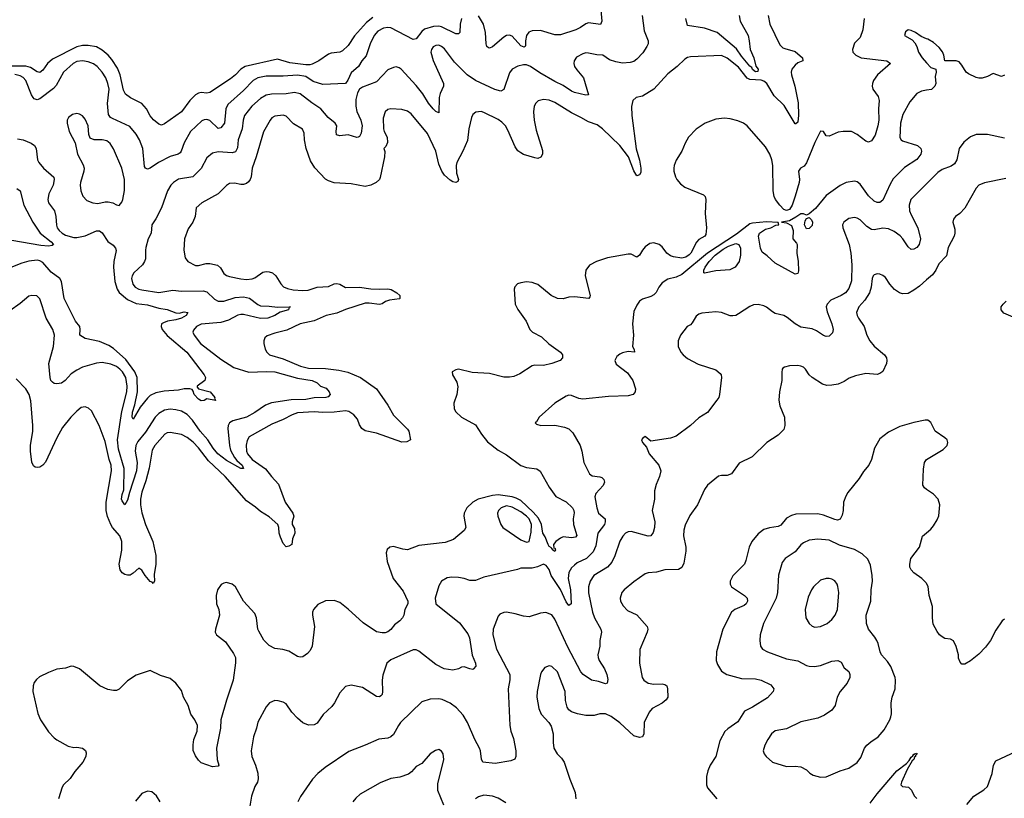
# Model space of a CAD drawing. Header units: inches. Extents: x 1173000 to 1307049, y 522583 to 678455.
# Tile 337 of 617: x 1283586 to 1290550, y 541235 to 546741. Entities that reach past the tile are written whole.
import ezdxf

# ---------------------------------------------------------------- set-up
doc = ezdxf.new("R2010")
doc.units = ezdxf.units.IN
doc.header["$MEASUREMENT"] = 0
doc.layers.add('B2584', color=7, linetype='Continuous')
doc.layers.add('B2594', color=7, linetype='Continuous')

msp = doc.modelspace()

# ---------------------------------------------------------------- linework, layer by layer
at = {"layer": 'B2584', "color": 5}
for points, elevation in [([(1287694.4, 546834.4), (1287704.4, 546730), (1287693.3, 546706.7), (1287610, 546719.2), (1287590, 546712.4), (1287553.4, 546686.6), (1287519.3, 546670), (1287410, 546632.5), (1287370, 546633.7), (1287270, 546664.7), (1287210, 546662.9), (1287186.9, 546653.1), (1287171.1, 546630), (1287163, 546590), (1287163.8, 546556.2), (1287162, 546550), (1287153.2, 546546.8), (1287130, 546554.7), (1287070, 546623), (1287050, 546631.5), (1287030, 546628.4), (1287010, 546617.2), (1286930, 546547.9), (1286910, 546538.5), (1286902, 546542), (1286890.7, 546550.7), (1286884.2, 546570), (1286881.5, 546650), (1286866.7, 546710), (1286830, 546767.4)], 840), ([(1286084.5, 546755.5), (1286038.7, 546721.3), (1285954, 546626), (1285910, 546558.7), (1285870, 546520.5), (1285850, 546511.6), (1285790, 546503.6), (1285770, 546496.2), (1285701.1, 546450), (1285654.9, 546425.1), (1285638.7, 546421.3), (1285610, 546420.9), (1285496.5, 546436.5), (1285410, 546462.1), (1285181.1, 546410), (1285150.2, 546390), (1285112, 546350), (1285076.9, 546323.1), (1284930, 546226.6), (1284910, 546220.7), (1284870, 546225.4), (1284850, 546220.8), (1284830, 546208.6), (1284788.9, 546170), (1284730.1, 546089.9), (1284610, 546004.2), (1284590, 545995.8), (1284570, 546002.6), (1284532, 546032), (1284510, 546060.5), (1284484.4, 546110), (1284450, 546147.7), (1284370, 546188.8), (1284334.2, 546214.2), (1284321.5, 546241.5), (1284298, 546350), (1284277.2, 546397.2), (1284238.1, 546458.1), (1284211.8, 546490), (1284170, 546524.7), (1284130, 546547.7), (1284070, 546558.5), (1284030, 546557.5), (1283990, 546548.4), (1283819.6, 546460.4), (1283783.5, 546430), (1283750, 546382.7), (1283730, 546368), (1283710, 546372.8), (1283662.8, 546402.8), (1283630, 546411.8), (1283510, 546411.3)], 820), ([(1287989.3, 546769.3), (1288002.2, 546662.2), (1288031.6, 546590), (1288030.3, 546570), (1288022.3, 546550), (1287994.2, 546505.8), (1287950, 546460.5), (1287930, 546446), (1287902.6, 546437.4), (1287850, 546434.1), (1287801.6, 546441.6), (1287757.6, 546457.6), (1287710, 546490.7), (1287667.8, 546492.2), (1287610, 546504.8), (1287590, 546505.7), (1287570, 546500.3), (1287524.4, 546475.6), (1287506.9, 546450), (1287505.4, 546430), (1287511.1, 546410), (1287525.4, 546385.4), (1287572.6, 546330), (1287610, 546209), (1287590, 546206), (1287510, 546226.3), (1287490, 546235.4), (1287430, 546275.4), (1287370, 546303.2), (1287264.1, 546364.1), (1287199.7, 546410), (1287170, 546421.2), (1287150, 546421.8), (1287110, 546412.9), (1287068.7, 546390), (1287050, 546364.5), (1287010, 546246), (1286990, 546236.1), (1286947.6, 546247.6), (1286810, 546309.8), (1286750, 546349.8), (1286660.7, 546440.7), (1286590, 546533.8), (1286570, 546551.4), (1286550, 546559.4), (1286530, 546558.2), (1286511, 546549), (1286498.2, 546530), (1286495, 546510), (1286510, 546453), (1286582.6, 546290), (1286584.7, 546270), (1286561.2, 546218.8), (1286554.1, 546190), (1286550, 546082.7), (1286530, 546091.3), (1286510, 546109.8), (1286478.6, 546150), (1286436.9, 546216.9), (1286390, 546276.1), (1286284.5, 546390), (1286270, 546400.6), (1286250, 546406.3), (1286230, 546403.2), (1286190, 546385), (1286110, 546302), (1286010, 546263.1), (1285990, 546249.8), (1285975.4, 546224.6), (1285963.4, 546176.6), (1285962.9, 546130), (1285971.7, 546091.7), (1285999.8, 546030), (1286009.4, 545990), (1286001.4, 545938.6), (1285990, 545913.6), (1285981, 545910), (1285970, 545907.2), (1285910, 545927.1), (1285850, 545920.4), (1285826.8, 545926.8), (1285823.9, 545950), (1285828.9, 545990), (1285818.2, 546010), (1285768.7, 546048.7), (1285716.8, 546110), (1285651.6, 546151.6), (1285570, 546217.3), (1285530, 546225.2), (1285470, 546217), (1285366.6, 546213.4), (1285330, 546206.2), (1285290, 546184), (1285228.5, 546130), (1285177.3, 546062.7), (1285167.2, 546030), (1285160.1, 545970), (1285131.8, 545890), (1285125.9, 545834.1), (1285113.3, 545806.7), (1285090, 545799.2), (1284990, 545805.7), (1284950, 545798), (1284910, 545764.2), (1284870.9, 545689.1), (1284810.4, 545630), (1284710, 545612.1), (1284674.4, 545590), (1284656.5, 545570), (1284631.8, 545530), (1284590.3, 545410), (1284550, 545332.7), (1284522, 545290), (1284517.4, 545230), (1284496.1, 545190), (1284479.6, 545130), (1284475.6, 545110), (1284475.8, 545050), (1284469, 545030), (1284453.8, 545006.2), (1284392.6, 544950), (1284381.2, 544930), (1284376.5, 544910), (1284386.7, 544870), (1284403.6, 544850), (1284430, 544835.2), (1284450, 544830.2), (1284570, 544812.7), (1284670, 544829.2), (1284730, 544820.3), (1284884, 544824), (1284910, 544815.2), (1284965.1, 544765.1), (1284990, 544749.5), (1285029.5, 544749.5), (1285110, 544777.2), (1285170, 544781.8), (1285211.1, 544771.1), (1285270, 544726.4), (1285290, 544717.3), (1285350, 544715.7), (1285410, 544707), (1285502, 544710), (1285493.2, 544706.8), (1285487.7, 544690), (1285427.5, 544672.5), (1285390.5, 544650), (1285341, 544630), (1285290, 544627.3), (1285170, 544656.1), (1285150, 544655.8), (1285130, 544650.6), (1285063.9, 544616.1), (1285010, 544599.9), (1284870, 544586.8), (1284838, 544570), (1284815.8, 544544.2), (1284812, 544530), (1284819.5, 544510), (1284866.2, 544450), (1285010, 544340.7), (1285101.5, 544281.5), (1285207.2, 544247.2), (1285330, 544253.6), (1285390.1, 544250.1), (1285550, 544206.1), (1285654.8, 544190), (1285690, 544172.2), (1285714, 544150), (1285754.8, 544134.8), (1285774.9, 544110), (1285782.6, 544090), (1285767.1, 544072.9), (1285751.3, 544070), (1285670, 544066), (1285610, 544055), (1285506.5, 544053.5), (1285368.3, 544031.7), (1285325.4, 544014.6), (1285250, 543963.2), (1285190.3, 543930), (1285094.8, 543905.2), (1285069.1, 543890.9), (1285059.8, 543870), (1285058.5, 543850), (1285070.1, 543730), (1285077.5, 543697.5), (1285104.7, 543644.7), (1285122.4, 543622.4), (1285159.6, 543590), (1285170, 543566.6), (1285150, 543566.9), (1285050, 543624.4), (1284988.6, 543670), (1284953.6, 543710), (1284917.5, 543770), (1284862.9, 543830), (1284808.3, 543908.3), (1284769.9, 543949.9), (1284731.3, 543971.3), (1284690, 543982.5), (1284650, 543986), (1284610, 543980.6), (1284570, 543957), (1284544.1, 543930), (1284476.7, 543823.3), (1284422.9, 543757.1), (1284408.9, 543730), (1284403.8, 543690), (1284416.4, 543610), (1284413.6, 543550), (1284363, 543397), (1284350, 543342.7), (1284330, 543309.2), (1284310, 543337.2), (1284307.6, 543350), (1284310, 543382.8), (1284323.9, 543416.1), (1284326, 543566), (1284284.7, 543704.7), (1284277.4, 543770), (1284307.7, 543970), (1284344.1, 544110), (1284346.8, 544150), (1284336.3, 544210), (1284314, 544250), (1284295.4, 544270), (1284270, 544289.2), (1284230, 544305.2), (1284170, 544315.8), (1284130, 544311.8), (1284030, 544282.7), (1283990, 544263.1), (1283950, 544235.3), (1283907.9, 544190), (1283881.6, 544170), (1283850, 544165.4), (1283830, 544169.2), (1283818.1, 544178.1), (1283806.8, 544190), (1283800.9, 544210), (1283792.7, 544310), (1283825.6, 544430), (1283832.8, 544510), (1283819.8, 544550), (1283774.2, 544630), (1283730, 544766.6), (1283707.2, 544787.2), (1283671.3, 544791.3), (1283650, 544785.1), (1283590, 544734.3), (1283517.4, 544682.6)], 860), ([(1288878.5, 546770), (1288891.2, 546710), (1288962.2, 546562.2), (1288982.8, 546542.8), (1288996.5, 546536.5), (1289070, 546516.5), (1289121.6, 546470), (1289126, 546450), (1289090, 546435.3), (1289070, 546419.3), (1289047.9, 546390), (1289042.5, 546370), (1289043.8, 546350), (1289067.8, 546270), (1289092.2, 546152.2), (1289093.8, 546066.2), (1289090, 546015.3), (1289074.6, 546005.4), (1289070, 546005.1), (1288993.4, 546133.4), (1288923, 546203), (1288871, 546290), (1288850, 546306.5), (1288830, 546313.6), (1288750, 546317.8), (1288730, 546326.9), (1288670, 546405.4), (1288590, 546469), (1288550, 546487.2), (1288330, 546477.7), (1288310, 546473), (1288290, 546461.6), (1288237.1, 546410), (1288170, 546358.7), (1288070, 546249.7), (1287990, 546199.6), (1287946, 546190), (1287923, 546170), (1287913.8, 546126.2), (1287915.9, 546064.1), (1287947.1, 545827.1), (1287970, 545747.3), (1287980.2, 545690), (1287979.3, 545660.7), (1287970, 545642.7), (1287950, 545636), (1287930, 545672), (1287891.3, 545770), (1287829.7, 545850), (1287708.3, 545970), (1287670, 545996.5), (1287610, 546017.4), (1287555.6, 546050), (1287490, 546081.2), (1287370, 546155.7), (1287330, 546170.7), (1287290, 546176.5), (1287253.9, 546166.1), (1287236.5, 546150), (1287225.8, 546130), (1287220.2, 546090), (1287224.6, 546030), (1287238.6, 545958.6), (1287284.9, 545815.1), (1287284, 545790), (1287272.5, 545767.5), (1287250, 545759.3), (1287230, 545762.7), (1287150, 545787.3), (1287130, 545798.4), (1287110, 545814), (1287090, 545840.9), (1287039.3, 545959.3), (1287021.1, 545990), (1286996.9, 546016.9), (1286970, 546035.8), (1286870, 546085.4), (1286850, 546091.1), (1286813.1, 546086.9), (1286790.3, 546069.7), (1286781.1, 546050), (1286763.2, 545970), (1286753.8, 545886.2), (1286721.5, 545810), (1286678.5, 545730), (1286672.7, 545710), (1286674.4, 545654.4), (1286690.4, 545609.6), (1286684.5, 545595.5), (1286670.3, 545589.7), (1286650, 545594.7), (1286630, 545606), (1286590, 545642.4), (1286570.7, 545670), (1286550, 545718.4), (1286529.1, 545810), (1286470, 545936.3), (1286355.7, 546075.7), (1286330, 546093.6), (1286290, 546105.3), (1286210.5, 546109.5), (1286190, 546104.5), (1286170, 546089.2), (1286156.5, 546043.5), (1286159, 545970), (1286163.6, 545950), (1286184.2, 545910), (1286188.3, 545871.7), (1286175.9, 545844.1), (1286162, 545830), (1286168.1, 545808.1), (1286165.8, 545770), (1286135.6, 545624.4), (1286130.2, 545609.8), (1286108.2, 545590), (1286070, 545570.9), (1286030, 545561.5), (1285930, 545581), (1285810, 545587.8), (1285770, 545600.5), (1285750, 545613.7), (1285672.6, 545692.6), (1285642.8, 545742.8), (1285611.9, 545830), (1285600.2, 545890), (1285599.4, 545939.4), (1285586.5, 545966.5), (1285523.5, 546003.5), (1285470, 546058.5), (1285450, 546064.7), (1285390, 546058.5), (1285370, 546046), (1285357.4, 546030), (1285310, 545947.3), (1285258.3, 545770), (1285230.2, 545690), (1285223.2, 545630), (1285216.5, 545610), (1285205.3, 545594.7), (1285190, 545581.5), (1285170, 545574.5), (1285150, 545574.5), (1285104.7, 545584.7), (1285070, 545581.5), (1285050, 545568.3), (1284990, 545509.6), (1284874.4, 545445.6), (1284834.8, 545410), (1284828.4, 545350), (1284810.2, 545309.8), (1284777.1, 545262.9), (1284752.8, 545190), (1284746.5, 545110), (1284756.5, 545056.5), (1284776.4, 545030), (1284830, 545003.6), (1284850, 545001.3), (1284904.5, 545015.5), (1284930, 545017.1), (1284985.2, 545005.2), (1285007, 544987), (1285030, 544947), (1285050, 544931.8), (1285070, 544924), (1285150, 544909.1), (1285190, 544904), (1285230, 544907.6), (1285250, 544915.8), (1285305.4, 544954.6), (1285330, 544960.7), (1285350, 544958.8), (1285374.4, 544950), (1285398.7, 544930), (1285433.4, 544873.4), (1285452.7, 544852.7), (1285479.3, 544839.3), (1285521, 544830), (1285590, 544824.6), (1285627.1, 544827.1), (1285690, 544848.3), (1285770, 544853.7), (1285810, 544872), (1285830, 544876.2), (1285850, 544870.2), (1285890, 544846.9), (1285990, 544849.4), (1286070, 544837.9), (1286130, 544834.8), (1286190, 544838.5), (1286212.7, 544832.7), (1286253.7, 544810), (1286275.3, 544790), (1286275.6, 544770), (1286272.2, 544767.8), (1286201.7, 544758.3), (1286172.8, 544747.2), (1286150, 544732), (1286130, 544727.4), (1286057.2, 544737.2), (1286030, 544736.4), (1285890, 544692.2), (1285830, 544666.2), (1285754.4, 544650), (1285670, 544610.6), (1285570.1, 544589.9), (1285474.8, 544545.2), (1285390, 544523.5), (1285335.9, 544504.1), (1285319.3, 544490), (1285312.4, 544470), (1285312.2, 544450), (1285322.6, 544410), (1285333.4, 544390), (1285353, 544370), (1285450, 544342.4), (1285572.2, 544290), (1285630, 544276.9), (1285750, 544275.1), (1285843.3, 544263.3), (1285907.8, 544247.8), (1285995.8, 544210), (1286110.6, 544130.6), (1286190, 544014.9), (1286230, 543943.1), (1286330, 543844), (1286339.3, 543830), (1286351.3, 543770), (1286325.1, 543754.9), (1286290, 543753), (1286110, 543817.5), (1286030, 543834.4), (1286006.4, 543850), (1285990, 543876.4), (1285974.9, 543914.9), (1285950, 543946.9), (1285914.2, 543970), (1285890, 543974.6), (1285810, 543965.4), (1285730, 543962.4), (1285668.2, 543968.2), (1285550, 543959.8), (1285513.1, 543946.9), (1285450, 543913.6), (1285370, 543879.3), (1285210.3, 543790), (1285195.1, 543764.9), (1285188, 543732), (1285189.5, 543690), (1285197.9, 543670), (1285230.8, 543630), (1285325.5, 543565.5), (1285367.2, 543510), (1285416.8, 543456.8), (1285463.1, 543330), (1285517.5, 543250), (1285525, 543230), (1285512.4, 543190), (1285512.4, 543170), (1285530, 543142.8), (1285532.1, 543110), (1285514.7, 543070), (1285510.2, 543029.8), (1285490, 543017), (1285470, 543012.7), (1285450, 543036), (1285430, 543082), (1285420.8, 543110), (1285419.7, 543150), (1285411.3, 543170), (1285350, 543224.8), (1285290, 543262), (1285254.1, 543294.1), (1285190, 543338.8), (1285040.5, 543510), (1284921.9, 543621.9), (1284850, 543713.7), (1284812.4, 543752.4), (1284770, 543787), (1284730, 543807.4), (1284650, 543821.8), (1284630, 543818.8), (1284612.4, 543810), (1284541.3, 543730), (1284523.1, 543696.9), (1284502.5, 543570), (1284479.4, 543480.6), (1284450, 543399.7), (1284441.7, 543350), (1284441.6, 543310), (1284450, 543253), (1284477.3, 543170), (1284527.4, 543050), (1284549.2, 542950.8), (1284550.2, 542890), (1284536.9, 542816.9), (1284538.9, 542770), (1284530, 542754.5), (1284523.6, 542763.6), (1284510, 542768.9), (1284474.8, 542810), (1284450, 542848.2), (1284430, 542862.9), (1284390, 542826.6), (1284367.3, 542812.7), (1284350, 542811.7), (1284330, 542817.8), (1284310, 542829.9), (1284297.5, 542850), (1284290.7, 542890), (1284309.2, 542990), (1284309.9, 543050.1), (1284295.3, 543090), (1284242.5, 543150), (1284231.4, 543170), (1284207.1, 543227.1), (1284197.9, 543270), (1284197.6, 543330), (1284234.9, 543550), (1284232.8, 543590), (1284218.6, 543630), (1284190, 543758), (1284149, 543870), (1284093.8, 543973.8), (1284074.1, 543994.1), (1284050, 544003.1), (1284022, 543998), (1283990, 543973.3), (1283949.3, 543930.7), (1283890, 543856.3), (1283850, 543784.7), (1283770, 543611.3), (1283750, 543589.7), (1283730, 543576.9), (1283710, 543573), (1283696.3, 543576.3), (1283685.1, 543585.1), (1283672.6, 543612.6), (1283663, 543690), (1283663.2, 543730), (1283678.3, 543830), (1283678.9, 543870), (1283666.3, 544046.3), (1283654.5, 544090), (1283630, 544129.7), (1283561.4, 544201.4)], 880), ([(1288674.9, 546770), (1288682.6, 546730), (1288737.4, 546630), (1288746.2, 546590), (1288751.5, 546530), (1288779.1, 546470), (1288792.6, 546412.6), (1288808.5, 546390), (1288806.8, 546373.2), (1288790, 546373), (1288770, 546388.1), (1288763.1, 546403.1), (1288750, 546412.5), (1288690, 546483.8), (1288655.7, 546535.7), (1288519.1, 546650), (1288430, 546681.7), (1288310, 546700.5), (1288298, 546750)], 860), ([(1286711, 546750), (1286701.8, 546710), (1286698, 546650), (1286690, 546640.5), (1286670, 546640.9), (1286570, 546690.5), (1286550, 546694.4), (1286512.6, 546692.6), (1286450, 546673.9), (1286430, 546658.1), (1286390, 546606), (1286370, 546600.5), (1286210, 546682.7), (1286190, 546686.2), (1286158.7, 546681.3), (1286120, 546660), (1286093.8, 546630), (1286065.4, 546570), (1286035.7, 546484.3), (1286006, 546450), (1285982.8, 546410), (1285930, 546364.5), (1285907.3, 546312.7), (1285890, 546289.8), (1285730, 546281.6), (1285662.8, 546302.8), (1285610, 546338.3), (1285551.4, 546348.6), (1285450, 546340.2), (1285330, 546340.8), (1285270, 546329.9), (1285238, 546310), (1285170, 546238.9), (1285057.9, 546142.1), (1285045.1, 546110), (1285034.4, 546010), (1285010, 545974.8), (1284990, 545972.4), (1284930, 546026.8), (1284910, 546035.3), (1284890, 546032.8), (1284875.1, 546024.9), (1284794.7, 545950), (1284750.8, 545869.2), (1284729.3, 545810.7), (1284720.2, 545799.8), (1284708, 545790), (1284650, 545772.1), (1284568, 545732), (1284510, 545691.6), (1284490, 545682.9), (1284477.2, 545690), (1284470, 545702), (1284456.2, 545830), (1284433.5, 545890), (1284410.9, 545930.9), (1284365, 545985), (1284242.4, 546042.4), (1284229.6, 546050), (1284214.7, 546070), (1284207.1, 546147.1), (1284218.6, 546250), (1284210.6, 546290), (1284194.6, 546330), (1284169.8, 546370), (1284135.3, 546410), (1284109.3, 546429.3), (1284070, 546443.2), (1284030, 546450.5), (1283990, 546444.3), (1283964.7, 546430), (1283895.8, 546370), (1283843.5, 546276.5), (1283825.1, 546254.9), (1283730, 546182), (1283710, 546174.7), (1283690, 546182.2), (1283682.2, 546190), (1283669, 546210), (1283629.2, 546310), (1283611.3, 546331.3), (1283590, 546343.6), (1283552, 546352)], 840), ([(1289559.6, 546750), (1289550.2, 546669.8), (1289530, 546615.1), (1289490, 546575.1), (1289476.5, 546530), (1289479.5, 546510), (1289499.1, 546490), (1289537.3, 546470), (1289718.8, 546450), (1289744.4, 546430), (1289653.2, 546350), (1289624.7, 546310), (1289617.8, 546290), (1289616, 546270), (1289620.3, 546250), (1289658.2, 546198.2), (1289665.6, 546170), (1289659.8, 546110), (1289661.6, 546030), (1289656.1, 545990), (1289636.3, 545923.7), (1289610, 545883.8), (1289590, 545875), (1289570, 545881.6), (1289510, 545928.9), (1289470, 545949.8), (1289410.2, 545949.8), (1289375.2, 545944.8), (1289310, 545918), (1289290, 545919.5), (1289270, 545949.2), (1289250, 545951.5), (1289210, 545872.8), (1289151.6, 545728.4), (1289134.4, 545705.6), (1289108.8, 545690), (1289094.2, 545670), (1289100.5, 545610), (1289097.9, 545590), (1289070, 545492.7), (1289050, 545429.4), (1289030, 545399.5), (1289010, 545390.4), (1288990, 545399), (1288962.1, 545430), (1288930.5, 545470), (1288921.6, 545490), (1288913.9, 545530), (1288913.5, 545710), (1288906.4, 545750), (1288892.1, 545790), (1288860.9, 545840.9), (1288730.6, 545990.6), (1288705.1, 546010), (1288665.9, 546025.9), (1288610, 546040.3), (1288570, 546043.8), (1288510, 546038.2), (1288434.9, 546010), (1288370, 545967.1), (1288316.5, 545910), (1288291.8, 545868.2), (1288269.3, 545810), (1288230, 545747.8), (1288216, 545710), (1288213.5, 545690), (1288213.7, 545670), (1288223.2, 545630), (1288233.4, 545610), (1288259.4, 545579.4), (1288290, 545556.2), (1288421.8, 545501.8), (1288433.4, 545490), (1288439, 545470), (1288433.1, 545370), (1288443.5, 545270), (1288438.4, 545221.6), (1288431.1, 545208.9), (1288390, 545185.3), (1288371.9, 545168.1), (1288332.3, 545090), (1288321.6, 545078.4), (1288297.6, 545062.4), (1288270, 545054.3), (1288210, 545063.1), (1288190, 545070.8), (1288162.4, 545090), (1288130, 545134), (1288110, 545151.1), (1288070, 545163.5), (1288042.2, 545157.8), (1288010, 545135.1), (1287990, 545111.6), (1287970, 545076.2), (1287950, 545062), (1287910, 545081.7), (1287890, 545083.1), (1287743.2, 545056.8), (1287664.7, 545030), (1287615.9, 545004.1), (1287590.6, 544969.4), (1287586.4, 544930), (1287620.5, 544790), (1287619.3, 544780.7), (1287610.6, 544769.4), (1287510, 544782), (1287470, 544778.2), (1287430, 544767.2), (1287390, 544769.8), (1287345.6, 544790), (1287250, 544867), (1287230, 544876.2), (1287210, 544882.9), (1287170, 544887), (1287130, 544880.9), (1287107.7, 544872.3), (1287087.7, 544852.3), (1287084.5, 544835.5), (1287090.6, 544730), (1287110.4, 544690.4), (1287168, 544610), (1287193.4, 544550), (1287214, 544530), (1287277.3, 544497.3), (1287328.5, 544448.5), (1287410.2, 544390), (1287426, 544370), (1287425.7, 544350), (1287408, 544330), (1287350, 544309.8), (1287290, 544296), (1287230, 544297.6), (1287210, 544294), (1287122.6, 544237.4), (1287081.4, 544218.6), (1287050, 544211.8), (1287010, 544212.8), (1286910, 544238), (1286785.3, 544245.3), (1286690, 544269), (1286670, 544264), (1286646, 544250), (1286646.8, 544230), (1286677.6, 544177.6), (1286684.4, 544144.4), (1286678.9, 544090), (1286656.5, 544030), (1286658.7, 543990), (1286670, 543968), (1286710, 543930.4), (1286810, 543875.5), (1286852.4, 543810), (1286895.3, 543755.3), (1286970, 543697.4), (1287030, 543663.2), (1287130, 543587.5), (1287170, 543574.7), (1287243.7, 543563.7), (1287268.4, 543548.4), (1287330, 543435.5), (1287377.6, 543370), (1287450, 543330.9), (1287496.3, 543290), (1287506, 543270), (1287507.3, 543252.7), (1287500.7, 543210), (1287502.4, 543170), (1287526.2, 543093.8), (1287517.5, 543082.5), (1287490, 543076.8), (1287430, 543083.5), (1287410, 543074.7), (1287378.4, 543050), (1287362.6, 543030), (1287364.5, 543004.5), (1287370, 543004.9), (1287375, 542990), (1287370, 542979.6), (1287357, 542990), (1287356.6, 542996.6), (1287350, 542997), (1287346.5, 543006.5), (1287330, 543015.8), (1287322.9, 543030), (1287302.6, 543082.6), (1287286.5, 543110), (1287277.6, 543170), (1287254.8, 543214.8), (1287218.9, 543258.9), (1287130, 543339.8), (1287097.9, 543357.9), (1287070, 543367.3), (1286970, 543380.1), (1286930, 543376.3), (1286828.9, 543350), (1286791.3, 543330), (1286749, 543290), (1286730.3, 543250), (1286727.9, 543230), (1286742.4, 543150), (1286730.4, 543129.6), (1286655.5, 543064.5), (1286595.9, 543044.1), (1286410, 543021.5), (1286330, 542993), (1286295.6, 542995.6), (1286230, 543014.5), (1286204.7, 543010), (1286186.2, 542993.8), (1286179.1, 542970), (1286184.9, 542910), (1286227.4, 542790), (1286299.3, 542699.3), (1286330.8, 542629.2), (1286330.8, 542609.2), (1286310.3, 542570), (1286302.8, 542530), (1286294, 542510), (1286275.8, 542490), (1286237.8, 542462.2), (1286210, 542429.4), (1286190, 542412.3), (1286170, 542405.6), (1286150, 542404.5), (1286110, 542411.6), (1286015.5, 542475.5), (1285910, 542573.3), (1285850, 542620.5), (1285810, 542634), (1285750, 542631.1), (1285695.9, 542604.1), (1285665.3, 542570), (1285657.6, 542550), (1285656.9, 542530), (1285670.9, 542449.1), (1285655.3, 542310), (1285639.7, 542280.3), (1285621.4, 542258.6), (1285590, 542236.2), (1285570, 542231.8), (1285550, 542236.9), (1285490, 542274.3), (1285447, 542287), (1285390, 542293.3), (1285350, 542314.5), (1285312, 542352), (1285276.6, 542416.6), (1285271.1, 542431.1), (1285261.5, 542510), (1285250, 542542), (1285169.6, 542630), (1285113.6, 542730), (1285090, 542749.6), (1285050, 542760.7), (1285030, 542757), (1285012.3, 542747.7), (1284986, 542710), (1284976.4, 542670), (1284979.3, 542610), (1284994.9, 542570), (1285000.3, 542530), (1284970.4, 542430.4), (1284968.7, 542410), (1284979.3, 542390), (1285041.8, 542341.8), (1285099.5, 542259.5), (1285111.7, 542230), (1285113, 542193), (1285096.5, 542070), (1285049, 541929), (1285009.2, 541790), (1285005.4, 541730), (1284977.3, 541590), (1284983.6, 541510), (1284994.4, 541470), (1284990, 541461.2), (1284950, 541458.3), (1284870, 541486), (1284850, 541504), (1284830, 541534), (1284813.1, 541573.1), (1284812.4, 541612.4), (1284819.1, 541650), (1284842.6, 541710), (1284842.9, 541750), (1284824.6, 541790), (1284796, 541830), (1284777.5, 541890), (1284744.2, 541950), (1284730, 541997.6), (1284690, 542049.6), (1284650, 542082.9), (1284582.3, 542102.3), (1284510, 542139), (1284410, 542106.6), (1284350, 542066.6), (1284290, 542006), (1284270, 541998), (1284250, 541996.2), (1284210, 542003.6), (1284152.7, 542030), (1284010, 542149.5), (1283970, 542167.3), (1283950, 542169.5), (1283910, 542154.5), (1283850, 542147), (1283790, 542124.5), (1283727.1, 542092.9), (1283704.4, 542075.6), (1283690, 542054), (1283681.6, 542030), (1283680.4, 541990), (1283714.1, 541834.1), (1283733.7, 541790), (1283790, 541706), (1283830, 541663), (1283850, 541648), (1283930, 541603.8), (1283970, 541594), (1283990, 541597.3), (1284030.4, 541590.4), (1284052.8, 541572.8), (1284056.8, 541556.8), (1284053.4, 541530), (1284033.4, 541490), (1283976.7, 541423.3), (1283944.4, 541375.6), (1283896.3, 541330), (1283887.3, 541312.7), (1283860.4, 541230)], 920), ([(1290000, 546605.8), (1289960.9, 546620.9), (1289922, 546650), (1289890, 546664), (1289870, 546668.7), (1289850, 546655.3), (1289844.7, 546630), (1289897.3, 546597.3), (1289916.8, 546576.8), (1289930.6, 546550.6), (1289943, 546510), (1289968.2, 546470), (1290000, 546435.5)], 940), ([(1290000, 546241.3), (1289963.6, 546236.4), (1289930, 546218.4), (1289880.6, 546159.4), (1289831.2, 546070), (1289816.2, 546010), (1289810, 545907.3), (1289820.4, 545890), (1289830, 545884), (1289935.3, 545850), (1289958.9, 545830), (1289964.9, 545810), (1289960.3, 545790), (1289930, 545751.1), (1289843.6, 545696.4), (1289764.4, 545615.6), (1289741.5, 545578.5), (1289690, 545464.2), (1289670, 545448.7), (1289650, 545448.8), (1289630, 545457.4), (1289590, 545495.3), (1289530, 545578.2), (1289510, 545594), (1289490, 545598), (1289430.4, 545589.6), (1289390, 545568.2), (1289290, 545496.9), (1289215.3, 545404.7), (1289170, 545368), (1289150, 545358), (1289130, 545368.7), (1289110, 545369), (1289076.5, 545343.5), (1289030, 545318), (1288974, 545310), (1289010, 545303.8), (1289044.2, 545284.2), (1289057.1, 545250), (1289054, 545190), (1289080.9, 545160.9), (1289085.3, 545150), (1289082.9, 545090), (1289091.6, 545031.6), (1289095.1, 544964.9), (1289090, 544946), (1289070, 544940.4), (1288930, 545018.7), (1288871.8, 545071.8), (1288836.9, 545096.9), (1288824.4, 545124.4), (1288811.1, 545208.9), (1288818.7, 545230), (1288861, 545259), (1288899, 545270), (1288933.1, 545286.9), (1288954, 545290), (1288950, 545306), (1288868.9, 545311.1), (1288770, 545302.9), (1288750, 545297), (1288656.9, 545223.1), (1288450.2, 545090), (1288270, 544938), (1288230, 544919.7), (1288170, 544905.1), (1288130, 544879.5), (1288107.6, 544850), (1288087.9, 544812.1), (1288070, 544794), (1288050, 544782.9), (1287990, 544765.2), (1287970.5, 544749.5), (1287950, 544721.2), (1287930, 544678), (1287920.3, 544590), (1287927.2, 544510), (1287921, 544430), (1287932, 544408), (1287934, 544390), (1287890, 544394), (1287850, 544385.1), (1287830, 544375.6), (1287810, 544358.4), (1287794.4, 544330), (1287805.7, 544305.7), (1287884.5, 544244.5), (1287921.6, 544190), (1287940.7, 544130), (1287938.8, 544110), (1287926, 544090), (1287890, 544079.7), (1287750, 544076), (1287570, 544057.6), (1287541, 544061), (1287490, 544082.7), (1287470, 544086.6), (1287450, 544079.5), (1287370.6, 544030), (1287260.7, 543930), (1287242, 543898), (1287232, 543890), (1287241, 543881), (1287270.8, 543870.8), (1287370, 543874.4), (1287439.5, 543859.5), (1287470, 543847.7), (1287498.6, 543818.6), (1287550.2, 543730.2), (1287563.1, 543690), (1287575.8, 543610), (1287615.5, 543530), (1287634, 543514), (1287690, 543508.4), (1287702.6, 543502.6), (1287718, 543490), (1287720.4, 543480.4), (1287722.4, 543470), (1287713.7, 543446.3), (1287660.5, 543390), (1287652.7, 543367.3), (1287667.6, 543290), (1287680.3, 543250), (1287726, 543210), (1287728.1, 543190), (1287721.5, 543170), (1287674, 543110), (1287660.7, 543019.3), (1287641.9, 542978.1), (1287595.8, 542930), (1287530, 542899.4), (1287510, 542884.2), (1287490, 542864.4), (1287468.9, 542831.1), (1287466.3, 542790), (1287481.8, 542710), (1287487.3, 542610), (1287470, 542598.4), (1287450, 542623), (1287412.1, 542712.1), (1287345.6, 542810), (1287330, 542851.6), (1287310, 542882), (1287290, 542889.3), (1287248.6, 542871.4), (1287210, 542861.6), (1287130, 542862), (1287106.9, 542853.1), (1286870, 542797.7), (1286810, 542774.7), (1286770, 542774.7), (1286730, 542788.2), (1286690, 542795.1), (1286642.6, 542797.4), (1286610, 542793.6), (1286570.6, 542770), (1286550, 542737.2), (1286525.2, 542650), (1286530, 542610.8), (1286696.1, 542476.1), (1286756.7, 542396.7), (1286767.6, 542370), (1286786.1, 542246.1), (1286810.3, 542190), (1286811.6, 542168.4), (1286796, 542150), (1286790, 542146.6), (1286770, 542149.2), (1286730, 542165.2), (1286710, 542161.2), (1286690.4, 542149.6), (1286650, 542142), (1286589, 542150), (1286530, 542180.5), (1286410, 542274.7), (1286390, 542283.6), (1286370, 542283.6), (1286210, 542214.8), (1286184, 542190), (1286154.8, 542105.2), (1286150.2, 542070), (1286153.4, 541990), (1286150.3, 541969.7), (1286140.4, 541959.6), (1286130, 541952.3), (1286110, 541954.5), (1286010, 542018.4), (1285930, 542036), (1285890, 542024.5), (1285850, 541980.9), (1285812.9, 541910), (1285795, 541885), (1285733.3, 541826.7), (1285690, 541767), (1285670, 541754.5), (1285630, 541752.3), (1285590, 541769.4), (1285550, 541802), (1285510, 541844.5), (1285470, 541902), (1285450, 541913.6), (1285415.5, 541924.5), (1285390, 541925.6), (1285354, 541910), (1285330, 541881.2), (1285270, 541773.2), (1285260.3, 541730), (1285238.9, 541670), (1285224.2, 541570), (1285228.7, 541530), (1285254, 541470), (1285270, 541412), (1285272.8, 541372.8), (1285267.3, 541350), (1285250, 541319), (1285224.9, 541250), (1285209.1, 541150.9)], 940), ([(1283570, 545898.6), (1283611.7, 545891.7), (1283667.9, 545867.9), (1283690.9, 545850.9), (1283702.8, 545830), (1283711.8, 545750), (1283721.7, 545730), (1283754.7, 545690), (1283827.6, 545627.6), (1283831.1, 545610), (1283824, 545570), (1283792.9, 545510), (1283784.5, 545470), (1283790, 545446.4), (1283832.2, 545390), (1283841.8, 545350), (1283847.5, 545287.5), (1283852.1, 545270), (1283865.4, 545250), (1283887.2, 545230), (1283910, 545217.9), (1283970, 545199.4), (1283990, 545199.8), (1284050, 545213.3), (1284130, 545248.1), (1284150, 545247.6), (1284170, 545234.6), (1284210, 545172.2), (1284246.4, 545146.4), (1284264.4, 545124.4), (1284268.8, 545108.8), (1284251.8, 545030), (1284249.4, 544990.6), (1284259.3, 544890), (1284275.9, 544835.9), (1284290.8, 544810.8), (1284350, 544760.9), (1284410, 544733.3), (1284490, 544723.2), (1284570, 544700.4), (1284630, 544691.5), (1284690, 544667.8), (1284714.6, 544665.4), (1284750, 544674.7), (1284776.3, 544670), (1284762.6, 544650), (1284730, 544629.9), (1284690, 544617.9), (1284631.2, 544608.8), (1284602.6, 544597.4), (1284590.2, 544589.8), (1284586.2, 544570), (1284594.6, 544550), (1284628.6, 544508.6), (1284768.2, 544390), (1284892.2, 544230), (1284901.6, 544210), (1284896.3, 544190), (1284840.7, 544150), (1284842, 544142), (1284851.3, 544130), (1284933, 544110), (1284965.5, 544070), (1284964, 544064), (1284971.8, 544048.2), (1284910, 544058.5), (1284890, 544047.3), (1284870, 544045.1), (1284850, 544057.7), (1284819.8, 544090), (1284813.8, 544113.8), (1284805.4, 544125.4), (1284789.7, 544129.7), (1284750, 544130.9), (1284710, 544122), (1284607.3, 544112.7), (1284550, 544100.9), (1284510, 544083.9), (1284490, 544065.4), (1284438.9, 544001.1), (1284390, 543917), (1284382.6, 543930), (1284385, 543965), (1284401.7, 544018.3), (1284420.4, 544110), (1284416.4, 544210), (1284399.9, 544250), (1284336.9, 544336.9), (1284250, 544416.7), (1284216.6, 544436.6), (1284150, 544464.2), (1284050, 544485.7), (1284012.2, 544510), (1284014.4, 544550), (1284010.8, 544570), (1283980.6, 544610), (1283901.7, 544770), (1283883, 544890), (1283870.3, 544910.3), (1283810, 544954.3), (1283750, 545022.6), (1283730, 545036.2), (1283710, 545040.7), (1283650, 545033.5), (1283600.6, 545019.4), (1283501, 544979)], 840), ([(1290000, 545580.1), (1289888.9, 545470), (1289876.5, 545430), (1289880.2, 545390), (1289890, 545361.3), (1289937.2, 545270), (1289956.5, 545190), (1289946.7, 545150), (1289930, 545129.6), (1289910, 545118.4), (1289890, 545116.2), (1289870, 545135.1), (1289832.2, 545192.2), (1289812.8, 545212.8), (1289770, 545242.7), (1289730, 545260.9), (1289690, 545266.2), (1289630, 545255.6), (1289610, 545257.2), (1289577.1, 545277.1), (1289530, 545325.4), (1289510, 545337.7), (1289490, 545341.7), (1289450, 545335.4), (1289414, 545310), (1289406.2, 545290), (1289407.2, 545270), (1289451.6, 545151.6), (1289464.7, 545090), (1289472, 545008), (1289470, 544894), (1289450, 544838.7), (1289426, 544810), (1289396.5, 544790), (1289322.3, 544757.7), (1289295.8, 544730), (1289290.9, 544710), (1289296, 544676), (1289330.1, 544590), (1289338.8, 544550), (1289333.7, 544526.3), (1289310, 544503.5), (1289290, 544501.1), (1289270, 544508.6), (1289220.9, 544540.9), (1289190, 544555.1), (1289110, 544566.3), (1289070, 544589.6), (1289014.4, 544634.4), (1288990, 544648.2), (1288930, 544663.6), (1288910, 544674), (1288868.4, 544708.4), (1288850, 544717.6), (1288810, 544726), (1288776.7, 544723.3), (1288750, 544713.3), (1288670, 544660.4), (1288650, 544649.7), (1288630, 544646), (1288610, 544647.2), (1288550, 544669.7), (1288510, 544675.4), (1288410, 544664.7), (1288390, 544658), (1288370, 544644.5), (1288343.2, 544596.8), (1288330, 544582.9), (1288307.7, 544570), (1288259.1, 544510), (1288243, 544470), (1288243.8, 544430), (1288263, 544390), (1288278, 544370), (1288310, 544343.8), (1288384.3, 544304.3), (1288510, 544265.5), (1288539.9, 544239.9), (1288547.7, 544230), (1288550.4, 544210), (1288536.3, 544090), (1288530.6, 544070), (1288517.3, 544050), (1288450, 543963.7), (1288390, 543925.1), (1288330, 543872), (1288230, 543796.2), (1288190, 543781.6), (1288050, 543761.2), (1288010, 543792.7), (1287990, 543779), (1287984.9, 543770), (1287990, 543752), (1288018.5, 543718.5), (1288038, 543670), (1288106.4, 543590), (1288121.6, 543550), (1288112.2, 543510), (1288087.3, 543452.7), (1288075.8, 543410), (1288074.9, 543350), (1288060.3, 543270), (1288077.3, 543190), (1288075.2, 543150), (1288066.6, 543113.4), (1288050, 543091.8), (1288030, 543088.3), (1287910, 543120.6), (1287890, 543119), (1287870, 543109.8), (1287850.7, 543089.3), (1287830, 543053.6), (1287796.2, 542950), (1287774.6, 542905.4), (1287743.6, 542870), (1287647.9, 542810), (1287620.2, 542770), (1287610.2, 542730), (1287608.2, 542688.2), (1287636.3, 542550), (1287651.1, 542510), (1287695.8, 542430), (1287700.6, 542410), (1287690.2, 542350), (1287690.2, 542309.8), (1287674.9, 542250), (1287676.5, 542230), (1287683.7, 542210), (1287722.3, 542150), (1287738.3, 542110), (1287744.9, 542075.1), (1287741, 542050), (1287730, 542044.5), (1287680.7, 542060.7), (1287630, 542070.9), (1287572, 542110), (1287554.8, 542130), (1287463.3, 542303.3), (1287370, 542500.9), (1287350, 542531.8), (1287307.8, 542547.8), (1287270, 542544), (1287190, 542519.2), (1287150, 542523.1), (1287090, 542540.4), (1287030, 542551.1), (1287010, 542549.6), (1286982.9, 542537.1), (1286970, 542522), (1286935.8, 542430), (1286932, 542390), (1286959.6, 542290), (1287052.6, 542110), (1287052.7, 542072.7), (1287040.2, 542010), (1287053, 541750), (1287060.7, 541710), (1287078, 541658), (1287094.2, 541570), (1287096, 541530), (1287088.5, 541511.5), (1287059.9, 541500.1), (1286950, 541480.5), (1286862, 541490), (1286852.1, 541512.1), (1286845.1, 541570), (1286838, 541590), (1286804.5, 541650), (1286754, 541770), (1286722.3, 541822.3), (1286675.7, 541875.7), (1286630, 541908.4), (1286573.5, 541933.5), (1286550, 541938.3), (1286490, 541936.9), (1286430, 541916.9), (1286280.3, 541770), (1286264.4, 541750), (1286230, 541685.1), (1286211.3, 541668.7), (1286190, 541660.5), (1286126.7, 541653.3), (1286030.2, 541609.8), (1285914.3, 541565.7), (1285746.9, 541453.1), (1285694.9, 541410), (1285658, 541370), (1285573.2, 541246.8), (1285553.4, 541210)], 960), ([(1283565.8, 545545.8), (1283590, 545531), (1283616.6, 545430), (1283678.5, 545310), (1283730.8, 545230), (1283808.1, 545170), (1283824.9, 545150), (1283816.4, 545143.6), (1283790, 545138.6), (1283735.6, 545144.4), (1283530, 545179.9)], 820), ([(1290000, 544900.1), (1289950, 544856.1), (1289910, 544827), (1289870, 544805.6), (1289830, 544802.4), (1289809.1, 544809.1), (1289772.5, 544832.5), (1289739.6, 544870), (1289710, 544917.2), (1289690, 544932.7), (1289670, 544940.9), (1289650, 544942.7), (1289630, 544937.2), (1289622.8, 544930), (1289614, 544910), (1289607, 544850), (1289595.3, 544810), (1289562.7, 544757.3), (1289521.6, 544710), (1289505.5, 544670), (1289508, 544650), (1289518, 544630), (1289559.5, 544570), (1289578.5, 544510), (1289597.8, 544470), (1289630, 544431.8), (1289703.1, 544370), (1289717, 544350), (1289719.5, 544330), (1289715.6, 544310), (1289690, 544254), (1289670, 544238), (1289650, 544232.6), (1289570, 544238), (1289498, 544222), (1289453.1, 544206.9), (1289416.7, 544183.3), (1289375.8, 544164.2), (1289330, 544155.1), (1289293.4, 544153.4), (1289263.8, 544163.8), (1289190, 544209.4), (1289169.4, 544230), (1289142.7, 544270), (1289130, 544282.7), (1289111.7, 544291.7), (1289090, 544296), (1289030, 544292.7), (1288995.3, 544284.7), (1288983.5, 544276.5), (1288978, 544270), (1288975.3, 544244.7), (1288977.3, 544190), (1288958.8, 544110), (1288954, 544050), (1288962.8, 544010), (1288994.9, 543930), (1288998.7, 543870), (1288990, 543842.7), (1288950, 543802.9), (1288870, 543752), (1288765.5, 543650), (1288674.6, 543605.4), (1288620.5, 543530), (1288590, 543517.7), (1288550, 543517.4), (1288527.8, 543512.2), (1288450, 543449.3), (1288430, 543419.3), (1288380.3, 543310), (1288325.8, 543234.2), (1288292.8, 543167.2), (1288283.6, 543130), (1288280.2, 543090), (1288298.5, 543010), (1288297.6, 542982.4), (1288282.9, 542897.1), (1288270, 542868), (1288246.5, 542853.5), (1288149.2, 542850.8), (1288090, 542833.3), (1288030.4, 542829.6), (1288010, 542822.9), (1287930, 542765.6), (1287861.6, 542710), (1287844.9, 542690), (1287833, 542650), (1287835.5, 542630), (1287855.1, 542595.1), (1287884, 542564), (1287951.2, 542531.2), (1288024.2, 542450), (1288028.8, 542430), (1288024.9, 542410), (1287973.1, 542286.9), (1287970.2, 542190), (1287988.6, 542088.6), (1288000.3, 542070), (1288030.6, 542050), (1288070, 542041.8), (1288130, 542044.9), (1288150, 542039.5), (1288163, 542030), (1288168.8, 542008.8), (1288170.3, 541950), (1288159.5, 541930), (1288130, 541908.3), (1288060.5, 541870), (1288037.1, 541842.9), (1288002.4, 541770), (1288000.3, 541690), (1287990.5, 541670), (1287970, 541665.7), (1287930, 541677.2), (1287830, 541767.9), (1287770, 541813.5), (1287730, 541832.6), (1287690, 541831.1), (1287650, 541821), (1287590, 541820.4), (1287531, 541831), (1287490, 541845.1), (1287470, 541860.9), (1287458.6, 541878.6), (1287446.9, 541926.9), (1287443.5, 541990), (1287389.6, 542130), (1287350, 542167), (1287330, 542172.7), (1287300.7, 542159.3), (1287277.1, 542130), (1287268.5, 542110), (1287246, 541990), (1287244.6, 541950), (1287257.6, 541870), (1287274.9, 541830), (1287328, 541770), (1287344.4, 541744.4), (1287359.5, 541690), (1287358.7, 541630), (1287364.9, 541590), (1287388.2, 541550), (1287418.4, 541518.4), (1287438, 541490), (1287478, 541370), (1287515.4, 541275.4), (1287519.7, 541230)], 980), ([(1290000, 543909.3), (1289990, 543909.3), (1289910, 543893), (1289810, 543864.4), (1289730, 543824), (1289670, 543776.3), (1289631.5, 543710), (1289609.3, 543630.7), (1289591.3, 543590), (1289553.1, 543546.9), (1289523.8, 543496.2), (1289442.9, 543397.1), (1289427.9, 543372.1), (1289413.2, 543330), (1289410.1, 543269.9), (1289403.5, 543236.5), (1289390, 543208), (1289370, 543202.7), (1289350, 543206), (1289270, 543238), (1289230, 543247), (1289074.8, 543245.2), (1289044.8, 543235.2), (1289010, 543215.1), (1288970, 543165.4), (1288950, 543156.4), (1288890, 543147.1), (1288850, 543135.4), (1288810, 543106), (1288763.7, 543050), (1288744.6, 543010), (1288722.9, 542917.1), (1288711.6, 542890), (1288630, 542807.1), (1288610.2, 542770), (1288610.2, 542750), (1288620.3, 542730), (1288712.2, 542670), (1288730.3, 542650), (1288734.6, 542630), (1288723.7, 542610), (1288710, 542598.3), (1288643.8, 542570), (1288620.3, 542550), (1288559.5, 542430), (1288514.3, 542270), (1288511.7, 542210), (1288521, 542181), (1288550, 542132.7), (1288587.3, 542110), (1288690, 542081.8), (1288790, 542078.9), (1288830, 542071.1), (1288897.4, 542037.4), (1288920.5, 542010), (1288914.9, 541990), (1288875, 541945), (1288770, 541880.3), (1288712, 541850), (1288664.5, 541775.5), (1288593.3, 541726.7), (1288573.5, 541706.5), (1288538.8, 541641.2), (1288510.3, 541530), (1288470.2, 541469.8), (1288452, 541430), (1288442.6, 541390), (1288443.7, 541330), (1288450.4, 541310), (1288516.4, 541230)], 1020), ([(1290000, 543419.5), (1289984.5, 543430), (1289973.3, 543450), (1289977.2, 543562.8), (1289986.3, 543610), (1289998.4, 543630), (1290000, 543630.9)], 1020), ([(1290000, 542754.3), (1289998, 542758), (1289967.3, 542790), (1289909.5, 542830), (1289892, 542850), (1289882, 542870), (1289880.7, 542890), (1289889.6, 542930), (1289949.6, 543010), (1289971.5, 543088.5), (1290000, 543113.1)], 1020), ([(1286586.3, 541186.3), (1286544.4, 541290), (1286542.5, 541337.5), (1286585.1, 541510), (1286580.9, 541550), (1286570, 541569), (1286550, 541579.3), (1286526, 541574), (1286490, 541549.3), (1286430, 541480.9), (1286390, 541459.5), (1286357.7, 541422.3), (1286335.3, 541404.7), (1286275.3, 541384.7), (1286210, 541373.7), (1286136.7, 541343.3), (1285994.8, 541265.2), (1285963.2, 541236.8), (1285943, 541210)], 980), ([(1289599.9, 541200.1), (1289650, 541267.5), (1289790, 541429.1), (1289858.2, 541481.8), (1289877.4, 541502.6), (1289890, 541525.5), (1289903.9, 541536.1), (1289910, 541547.3), (1289915.3, 541544.7), (1289915.3, 541550), (1289930, 541554.9), (1289933.4, 541550), (1289921.6, 541538.4), (1289921.6, 541530), (1289915.1, 541524.9), (1289910.2, 541510), (1289899.2, 541500.8), (1289862, 541438), (1289821.7, 541350), (1289818.4, 541330), (1289830, 541318.4), (1289872.7, 541312.7), (1289892.7, 541292.7), (1289911.8, 541251.8), (1289930, 541233.4)], 1020), ([(1284579.7, 541210), (1284553.2, 541253.2), (1284519.8, 541279.8), (1284490, 541285.4), (1284450, 541269.6), (1284405.1, 541214.9)], 940), ([(1287023.3, 541203.3), (1286970, 541235.8), (1286930, 541249.7), (1286870, 541256), (1286830, 541245.4), (1286810.4, 541230)], 980)]:
    msp.add_lwpolyline(points, dxfattribs=dict(at, elevation=elevation))
for points, elevation in [([(1283990, 546078), (1283960.7, 546070), (1283930.7, 546050), (1283922, 546030), (1283921.6, 546010), (1283937, 545950), (1283979.5, 545870), (1283994.9, 545790), (1284034.9, 545714.9), (1284041.6, 545690), (1284040.6, 545670), (1284016.9, 545590), (1284015.2, 545570), (1284018.6, 545530), (1284032.1, 545492.1), (1284061.5, 545461.5), (1284104.5, 545444.5), (1284138.2, 545441.8), (1284190, 545452.6), (1284212.9, 545452.9), (1284244.8, 545444.8), (1284270, 545430.6), (1284290, 545427.3), (1284309.6, 545450.4), (1284316.9, 545470), (1284327.6, 545532.4), (1284328, 545610), (1284309.8, 545690), (1284250, 545827.3), (1284225.3, 545865.3), (1284203.5, 545883.5), (1284170.7, 545890.7), (1284112.2, 545892.2), (1284084, 545904), (1284074.7, 545930), (1284070, 545989), (1284050, 546038), (1284030, 546062), (1284010, 546073.6)], 860), ([(1289150, 545262.9), (1289136.9, 545290), (1289141, 545319), (1289150, 545334), (1289170, 545341), (1289186.2, 545326.2), (1289192.8, 545310), (1289190, 545285.1), (1289170, 545263.5)], 940), ([(1288430, 544947.3), (1288425.2, 544950), (1288424.2, 544970), (1288434.3, 544990), (1288462.4, 545030), (1288505.2, 545074.8), (1288562.2, 545117.8), (1288600.3, 545139.7), (1288650, 545156.9), (1288671.5, 545151.5), (1288684.8, 545124.8), (1288685.1, 545074.9), (1288674.8, 545030), (1288646, 544990), (1288607.9, 544972.1), (1288510, 544964.2)], 940), ([(1287030, 543303.4), (1286990.3, 543290), (1286972.6, 543270), (1286966.2, 543250), (1286967.3, 543230), (1286990.2, 543170.2), (1287004.4, 543150), (1287130, 543063.7), (1287170, 543045.5), (1287190, 543051), (1287203.2, 543116.8), (1287205.9, 543170), (1287189.9, 543210), (1287171.1, 543230), (1287130, 543261.1), (1287070, 543294.1)], 940), ([(1289230, 543067.2), (1289170, 543059.3), (1289130, 543041.7), (1289110, 543026.3), (1289070, 542978.3), (1289000.4, 542930), (1288978.2, 542901.8), (1288951.8, 542811.8), (1288945.4, 542690), (1288935.9, 542650), (1288847.1, 542470), (1288822, 542390), (1288820.3, 542350), (1288825.3, 542310), (1288840.5, 542290), (1288874, 542270), (1289010, 542222), (1289090, 542207.4), (1289150, 542174.6), (1289170, 542169.1), (1289207.9, 542167.9), (1289250, 542174.2), (1289330, 542205.3), (1289371.3, 542210), (1289396.9, 542196.9), (1289418, 542158), (1289450, 542130.4), (1289457.8, 542110), (1289457.8, 542090), (1289439.5, 542050), (1289390, 541989.3), (1289368.5, 541950), (1289353.7, 541890), (1289330, 541858), (1289277.1, 541822.9), (1289230, 541801.7), (1289110, 541775.1), (1289010, 541725.6), (1288928.2, 541711.8), (1288903.1, 541690), (1288876.4, 541650), (1288855.5, 541610), (1288844, 541570), (1288850.7, 541550), (1288866, 541530), (1288911.3, 541490), (1289010, 541460.5), (1289070, 541463), (1289110, 541457.3), (1289150, 541435.5), (1289173.7, 541413.7), (1289198.7, 541398.7), (1289250, 541384.4), (1289290, 541386.7), (1289389.8, 541430.2), (1289451, 541449), (1289510, 541488.4), (1289535.8, 541524.2), (1289562, 541590), (1289576.9, 541610), (1289604.9, 541635.1), (1289658.4, 541670), (1289700.6, 541719.4), (1289740.7, 541790), (1289747.3, 541810), (1289751.9, 541831.9), (1289749.5, 541910.5), (1289756, 541950), (1289777.2, 542010), (1289779.3, 542070), (1289778, 542090), (1289746.5, 542166.5), (1289722.8, 542202.8), (1289681.6, 542250), (1289671.2, 542271.2), (1289656.9, 542330), (1289647.8, 542350), (1289634.1, 542374.1), (1289589.8, 542429.8), (1289576.1, 542470), (1289573.6, 542530), (1289604.8, 542630), (1289607.9, 542710), (1289617.7, 542770), (1289615.4, 542810), (1289602.6, 542882.6), (1289584.9, 542924.9), (1289543.9, 542963.9), (1289490, 542995), (1289384.9, 543024.9), (1289310, 543059.8)], 1040), ([(1289310, 542789.6), (1289290, 542789.6), (1289250, 542778), (1289200.5, 542730), (1289186.4, 542710), (1289163.4, 542656.6), (1289141.3, 542570), (1289146, 542510), (1289170.5, 542470), (1289190, 542452.7), (1289210, 542445.3), (1289250, 542448.7), (1289298, 542470), (1289330, 542499.3), (1289353, 542530), (1289371.1, 542570), (1289379.7, 542690), (1289372.7, 542732.7), (1289366.6, 542750), (1289350, 542772.3), (1289330, 542784.5)], 1060)]:
    msp.add_lwpolyline(points, close=True, dxfattribs=dict(at, elevation=elevation))
at = {"layer": 'B2594', "color": 5}
for points, elevation in [([(1290550, 546349.3), (1290530, 546339.3), (1290470, 546360.7), (1290430, 546338.9), (1290392.4, 546327.6), (1290370, 546327.1), (1290350, 546332.4), (1290297.4, 546357.4), (1290280.7, 546370), (1290250, 546419.3), (1290230, 546442), (1290210, 546449.6), (1290129.2, 546449.2), (1290122.6, 546490), (1290113.1, 546513.1), (1290090, 546544.5), (1290050, 546579.5), (1290010, 546602), (1290000, 546605.8)], 940), ([(1290000, 546435.5), (1290030, 546403), (1290064.7, 546390), (1290067.3, 546370), (1290060.4, 546339.6), (1290064.4, 546290), (1290059.3, 546270), (1290034.1, 546245.9), (1290000, 546241.3)], 940), ([(1290550, 545903), (1290430, 545927.8), (1290350, 545929.6), (1290310, 545911.8), (1290264.4, 545875.6), (1290230.2, 545829.8), (1290213.2, 545750), (1290198.3, 545721.7), (1290174.9, 545705.1), (1290110, 545680.3), (1290080.3, 545659.7), (1290000, 545580.1)], 960), ([(1290561.2, 545618.8), (1290410, 545588.2), (1290370, 545569.7), (1290350.3, 545550), (1290270, 545407), (1290235.5, 545370), (1290204.9, 545350), (1290190.5, 545330), (1290186.4, 545310), (1290199.4, 545259.4), (1290200.8, 545230), (1290195.8, 545210), (1290152.1, 545130), (1290141.5, 545070), (1290086.1, 545013.9), (1290065.2, 544970), (1290042.5, 544937.5), (1290000, 544900.1)], 980), ([(1290629.9, 544629.9), (1290545.3, 544665.3), (1290528.5, 544688.5), (1290528.2, 544710), (1290541.6, 544730), (1290563.6, 544750)], 980), ([(1290000, 543630.9), (1290117.6, 543702.4), (1290145.1, 543730), (1290149.6, 543750), (1290144.5, 543770), (1290130, 543784.5), (1290060.5, 543830), (1290030, 543893.2), (1290010, 543909.2), (1290000, 543909.3)], 1020), ([(1290000, 543113.1), (1290030, 543139.1), (1290050, 543162), (1290075.8, 543204.2), (1290087.1, 543232.9), (1290093.3, 543310), (1290082.2, 543350), (1290050, 543385.4), (1290000, 543419.5)], 1020), ([(1290550, 542500.9), (1290534.8, 542490), (1290490, 542422.7), (1290452.4, 542350), (1290417.6, 542302.4), (1290370, 542255.1), (1290310, 542206), (1290270, 542182.9), (1290250, 542183.7), (1290238, 542198), (1290226.7, 542226.7), (1290225.6, 542250), (1290210, 542308.7), (1290189.4, 542349.4), (1290170, 542359.3), (1290130, 542363.7), (1290110, 542376), (1290091.5, 542391.5), (1290074.5, 542414.5), (1290046.2, 542466.2), (1290040.7, 542510), (1290040.9, 542590), (1290018.4, 542670), (1290012, 542732), (1290000, 542754.3)], 1020), ([(1290284, 541190), (1290333.2, 541250), (1290406, 541294), (1290430, 541318.8), (1290463.1, 541410), (1290474, 541470), (1290490, 541500.7), (1290630, 541564.9)], 1020)]:
    msp.add_lwpolyline(points, dxfattribs=dict(at, elevation=elevation))

doc.saveas('drawing.dxf')
